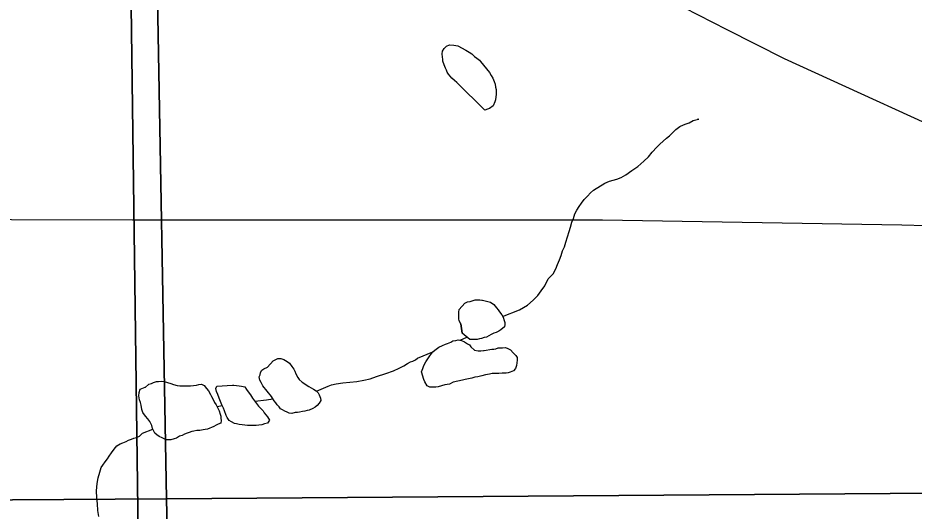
# Model space of a CAD drawing. Extents: x 2010165 to 2382125, y 1060529 to 1407316.
# Drawn here: x 2186541 to 2190965, y 1200178 to 1202612 of the extents above; entities that cross this region are included whole.
import ezdxf

# ---------------------------------------------------------------- set-up
doc = ezdxf.new("R2010")
doc.units = 0
for name, color, linetype in [('GM_X_City_Street', 7, 'Continuous'), ('GM_X_Corporation', 7, 'Continuous'), ('GM_X_Interstate_Route', 7, 'Continuous'), ('GM_X_Minor_Lake', 7, 'Continuous'), ('GM_X_Minor_River', 7, 'Continuous'), ('GM_X_Section', 7, 'Continuous')]:
    doc.layers.add(name, color=color, linetype=linetype)

msp = doc.modelspace()

# ---------------------------------------------------------------- linework, layer by layer
at = {"layer": 'GM_X_City_Street'}
for points in [[(2178910.9, 1201635.7), (2180331.9, 1201632.3), (2181722.4, 1201630.6), (2187106.6, 1201614.9), (2187161.2, 1201614.9)], [(2187161.2, 1201614.9), (2189427, 1201615.7), (2190904.3, 1201590.7), (2191024.5, 1201587), (2191172.3, 1201579.5), (2191313.6, 1201563.4), (2191375.7, 1201539), (2191491, 1201474.7), (2191621.8, 1201394.9), (2191785.9, 1201277.3), (2191945.6, 1201190.8), (2192069.7, 1201146.5), (2192187.2, 1201124.3), (2192353.5, 1201115.4), (2192526.5, 1201141.4), (2192637.8, 1201171.3), (2192964, 1201324), (2193280.3, 1201471.6), (2193392.1, 1201509.6), (2193508, 1201545.4), (2193747.2, 1201588), (2193957.2, 1201587.6), (2194034.9, 1201587.9)]]:
    msp.add_lwpolyline(points, dxfattribs=at)
at = {"layer": 'GM_X_Corporation'}
for points in [[(2204447.2, 1221938.7), (2204662.3, 1210529.8), (2204445.3, 1208317.3), (2199872.3, 1208332.6), (2199834.9, 1208326), (2199654.4, 1208314.4), (2199497, 1208304.3), (2197215.9, 1208288.2), (2196205.1, 1208275.6), (2196632.3, 1194905.5), (2192680.8, 1194838.8), (2189318.2, 1194759.1), (2187205, 1194725.9), (2187027.1, 1208132.6), (2187013.9, 1213879), (2186978.3, 1216841.2), (2186941.3, 1219753.4), (2186933.5, 1220238.7), (2186923.4, 1220744.1), (2186878.7, 1221701)], [(2186878.7, 1221701), (2186923.4, 1220744.1), (2186933.5, 1220238.7), (2186941.3, 1219753.4), (2186978.3, 1216841.2), (2187013.9, 1213879), (2187027.1, 1208132.6), (2187205, 1194725.9), (2177123.5, 1194567.9), (2176176.5, 1194580.3), (2174206.9, 1194531), (2167776.4, 1194381.4), (2165054.7, 1194304.8), (2164968.9, 1199659.4), (2164935.2, 1207756.2), (2164931.8, 1207897.8), (2164930.1, 1208081.5), (2164898.5, 1211429), (2164844.7, 1216037.6), (2164832.8, 1218637), (2164895.8, 1221436.7)]]:
    msp.add_lwpolyline(points, dxfattribs=at)
at = {"layer": 'GM_X_Interstate_Route'}
msp.add_lwpolyline([(2188018.2, 1203585.9), (2188018.4, 1203585.9), (2188211.6, 1203500.1), (2188352.4, 1203428.4), (2188446.3, 1203381.9), (2188681.1, 1203260), (2188915.8, 1203138.1), (2189150.6, 1203016.3), (2189338.4, 1202919.5), (2189526.2, 1202822.8), (2189758.3, 1202700.8), (2190040, 1202553.9), (2190324.5, 1202410.6), (2191326, 1201954.7), (2191953.3, 1201705.8), (2192366.9, 1201553.2), (2192416.4, 1201532.6), (2192628.8, 1201456)], dxfattribs=at)
at = {"layer": 'GM_X_Minor_Lake'}
for points in [[(2188708, 1202293.3), (2188705.9, 1202295.3), (2188708, 1202293.3), (2188695.7, 1202303), (2188683.3, 1202314.8), (2188675, 1202324.6), (2188666.8, 1202334.4), (2188660.5, 1202344.3), (2188656.2, 1202354.2), (2188651.9, 1202364.1), (2188645.5, 1202380), (2188639, 1202397.9), (2188638.7, 1202407.9), (2188636.4, 1202417.9), (2188636, 1202434), (2188637.6, 1202448.1), (2188645.3, 1202460.3), (2188657, 1202472.7), (2188670.9, 1202479.1), (2188693, 1202477.6), (2188703, 1202475.9), (2188713.1, 1202474.1), (2188751.8, 1202453.1), (2188768.1, 1202443.5), (2188782.4, 1202433.8), (2188794.7, 1202422.1), (2188807, 1202412.4), (2188819.3, 1202402.7), (2188823.9, 1202397.4)], [(2188823.9, 1202397.4), (2188869.1, 1202341.7), (2188877.5, 1202327.9), (2188885.9, 1202314.1), (2188892.3, 1202298.2), (2188896.7, 1202284.2), (2188899.1, 1202270.2), (2188901.4, 1202258.2), (2188901.7, 1202248.2), (2188902.1, 1202234.2), (2188900.4, 1202222.1), (2188898.8, 1202208), (2188895, 1202197.8), (2188887.5, 1202177.6), (2188869.8, 1202165.1), (2188859.9, 1202160.8), (2188846, 1202156.4), (2188708, 1202293.3)], [(2188733.4, 1201055.2), (2188728.1, 1201101.2), (2188733.4, 1201055.2), (2188728.1, 1201101.2), (2188719.7, 1201117.1), (2188717.4, 1201127), (2188717.1, 1201137.1), (2188718.5, 1201159.2), (2188720.2, 1201173.3), (2188747.4, 1201204.1), (2188761.3, 1201210.5), (2188773.2, 1201212.8), (2188789.1, 1201217.3), (2188799.1, 1201219.5), (2188809.1, 1201219.8), (2188821.2, 1201220.1), (2188831.2, 1201218.4), (2188834.3, 1201218)], [(2188834.3, 1201218), (2188873.6, 1201209.4), (2188889.9, 1201197.8), (2188904.5, 1201180.1), (2188912.7, 1201170.3), (2188919, 1201160.4), (2188929.4, 1201146.7), (2188935.8, 1201134.8), (2188942.2, 1201118.9), (2188944.5, 1201108.9), (2188944.7, 1201098.9), (2188943.1, 1201086.8), (2188925.4, 1201072.3), (2188915.6, 1201066), (2188901.7, 1201059.6), (2188889.8, 1201055.3), (2188877.9, 1201048.9), (2188866.1, 1201042.6), (2188854.2, 1201036.3), (2188842.2, 1201033.9), (2188830.3, 1201029.6), (2188820.3, 1201027.3), (2188808.4, 1201025), (2188798.4, 1201024.8), (2188786.3, 1201024.4), (2188776.3, 1201024.2), (2188772.3, 1201024.1), (2188733.4, 1201055.2)], [(2188534, 1200865.2), (2188539.5, 1200881.4), (2188545.2, 1200895.6), (2188554.7, 1200913.9), (2188568.2, 1200934.4), (2188573.9, 1200944.6), (2188589.5, 1200963), (2188599.3, 1200971.3), (2188618.9, 1200985.9), (2188636.7, 1200994.4), (2188652.6, 1201000.8), (2188662.5, 1201005.1), (2188678.4, 1201011.6), (2188688.3, 1201017.8), (2188702.2, 1201020.2), (2188714.2, 1201022.5), (2188730.3, 1201018.9), (2188746.5, 1201013.4), (2188760.8, 1201003.7), (2188771, 1200997.9), (2188777.3, 1200988.1), (2188795.8, 1200972.5), (2188813.9, 1200968.9), (2188825.9, 1200969.3), (2188839.9, 1200969.6), (2188842.6, 1200970.1)], [(2188842.6, 1200970.1), (2188879.9, 1200976.7), (2188889.9, 1200977), (2188899.8, 1200979.2), (2188911.8, 1200983.6), (2188923.8, 1200983.9), (2188933.8, 1200984.1), (2188947.8, 1200984.5), (2188960, 1200980.8), (2188972.2, 1200973.1), (2188986.6, 1200959.4), (2188999, 1200945.7), (2189005.3, 1200935.8), (2189005.7, 1200921.8), (2189002.4, 1200895.6), (2188996.7, 1200881.4), (2188987, 1200869.1), (2188971.2, 1200862.6), (2188961.2, 1200860.4), (2188951.2, 1200858.1), (2188941.2, 1200857.8), (2188931.2, 1200857.6), (2188915.2, 1200857.2), (2188899.1, 1200856.8), (2188883.1, 1200856.3), (2188869.1, 1200853.9), (2188849.2, 1200849.4), (2188831.3, 1200844.9), (2188811.4, 1200840.4), (2188797.4, 1200838), (2188781.5, 1200833.6), (2188765.5, 1200831.1), (2188749.6, 1200826.7), (2188735.6, 1200824.3), (2188689.8, 1200813.1), (2188672, 1200804.6), (2188648, 1200799.9), (2188632.1, 1200795.5), (2188616.2, 1200791.1), (2188604.2, 1200788.7), (2188590.2, 1200788.4), (2188574.1, 1200790), (2188561.9, 1200795.7), (2188549.3, 1200815.4), (2188545, 1200827.3), (2188534, 1200865.2)], [(2187793.2, 1200743.6), (2187749.8, 1200796.4), (2187741.3, 1200812.2), (2187735, 1200824.1), (2187732.5, 1200840.1), (2187736.3, 1200850.2), (2187738, 1200862.3), (2187745.7, 1200872.6), (2187755.6, 1200878.9), (2187773.4, 1200887.4), (2187802, 1200919.1)], [(2187802, 1200919.1), (2187810.5, 1200924.5), (2187824.3, 1200930.9), (2187838.4, 1200931.2), (2187854.6, 1200925.6), (2187870.9, 1200916), (2187881.1, 1200908.3), (2187893.6, 1200890.5), (2187904, 1200878.8), (2187908.2, 1200868.8), (2187912.6, 1200854.9), (2187923.1, 1200837.1), (2187929.4, 1200827.2), (2187943.8, 1200813.5), (2187976.5, 1200792.3), (2187988.7, 1200786.6), (2188000.9, 1200778.9), (2188013.1, 1200771.2), (2188023.4, 1200761.4), (2188027.7, 1200751.5), (2188034.2, 1200735.6), (2188036.5, 1200723.6), (2188028.8, 1200709.4), (2188019.1, 1200699.1), (2188009.3, 1200690.8), (2187997.4, 1200684.4), (2187979.6, 1200675.9), (2187969.6, 1200673.7), (2187957.7, 1200671.3), (2187945.7, 1200669), (2187931.7, 1200666.6), (2187921.8, 1200664.4), (2187909.8, 1200664.1), (2187893.8, 1200659.6), (2187879.7, 1200661.3), (2187869.6, 1200665), (2187859.4, 1200670.8), (2187847.3, 1200676.5), (2187837.1, 1200682.2), (2187830.8, 1200692.1), (2187820.5, 1200701.9), (2187814.2, 1200711.8), (2187805.9, 1200721.6), (2187797.5, 1200735.4), (2187793.2, 1200743.6)], [(2187393.1, 1200795.1), (2187422.8, 1200799.8), (2187434.8, 1200802.2), (2187446.8, 1200804.5), (2187461, 1200796.8), (2187471.4, 1200783), (2187481.7, 1200771.3), (2187492.3, 1200753.5), (2187496.5, 1200743.6), (2187505, 1200727.7), (2187511.4, 1200713.8), (2187519.7, 1200702), (2187524, 1200692.1), (2187530.3, 1200682.2), (2187534.6, 1200672.3), (2187539, 1200656.3), (2187543.3, 1200646.4), (2187543.5, 1200636.3), (2187543.9, 1200624.3), (2187542.2, 1200612.2), (2187530.3, 1200605.9), (2187520.4, 1200601.6), (2187508.6, 1200595.3), (2187476.8, 1200582.4), (2187464.9, 1200580.1), (2187454.9, 1200577.8), (2187438.9, 1200575.4), (2187424.9, 1200575), (2187408.9, 1200572.6), (2187398.9, 1200570.3), (2187387, 1200566), (2187377.1, 1200561.7), (2187363.2, 1200557.3), (2187351.3, 1200551), (2187339.4, 1200546.7), (2187323.6, 1200538.2), (2187311.7, 1200533.9), (2187295.8, 1200529.4), (2187285.8, 1200529.2), (2187275.7, 1200528.9), (2187265.6, 1200532.7), (2187253.4, 1200538.4), (2187239.2, 1200546), (2187226.9, 1200553.7), (2187216.7, 1200561.5), (2187210.3, 1200575.4), (2187206, 1200585.3), (2187201.7, 1200599.3), (2187197.4, 1200609.2), (2187193.1, 1200619.1), (2187182.7, 1200632.9), (2187170.3, 1200646.6), (2187157.8, 1200664.4), (2187153.4, 1200678.3), (2187148.8, 1200700.3), (2187146.4, 1200714.3), (2187142.1, 1200726.2), (2187139.8, 1200736.2), (2187137.5, 1200746.1), (2187139.1, 1200762.3), (2187144.7, 1200778.5)], [(2187144.7, 1200778.5), (2187168.5, 1200789.1), (2187168.5, 1200787.1), (2187188.1, 1200803.7), (2187200, 1200808), (2187209.9, 1200812.3), (2187225.9, 1200816.7), (2187235.9, 1200817), (2187249.9, 1200819.4), (2187263.9, 1200817.7), (2187280.1, 1200812.1), (2187296.3, 1200806.5), (2187308.5, 1200802.8), (2187326.6, 1200797.3), (2187340.7, 1200795.7), (2187393.1, 1200795.1)], [(2187729.4, 1200695.9), (2187736.7, 1200687.6), (2187751.1, 1200671.9), (2187757.4, 1200662.1), (2187765.7, 1200652.2), (2187774, 1200642.4), (2187782.4, 1200626.6), (2187772.8, 1200612.3), (2187758.9, 1200607.9), (2187745, 1200603.5), (2187731, 1200601.1), (2187717, 1200600.8), (2187684.9, 1200599.9), (2187674.9, 1200599.6), (2187660.8, 1200601.3), (2187648.7, 1200603), (2187632.6, 1200604.6), (2187620.5, 1200608.3), (2187610.4, 1200610), (2187596.2, 1200617.7), (2187583.9, 1200625.4), (2187573.5, 1200639.2), (2187569.3, 1200649.1), (2187560.6, 1200672.9), (2187556.3, 1200684.9), (2187547.8, 1200702.7), (2187541.3, 1200718.6), (2187534.9, 1200734.5), (2187528.4, 1200752.4), (2187521.9, 1200768.3), (2187517.6, 1200782.2), (2187523.2, 1200794.4), (2187600.8, 1200799.7)], [(2187600.8, 1200799.7), (2187607.3, 1200798.7), (2187619.4, 1200797), (2187633.5, 1200795.3), (2187645.6, 1200793.6), (2187661.7, 1200790.1), (2187670.1, 1200778.2), (2187678.4, 1200766.4), (2187688.8, 1200750.6), (2187699.3, 1200734.8), (2187729.4, 1200695.9)]]:
    msp.add_lwpolyline(points, dxfattribs=at)
at = {"layer": 'GM_X_Minor_River'}
for points in [[(2188934, 1201138.1), (2189017, 1201171.1), (2189056.5, 1201194.2), (2189083.9, 1201219), (2189107.3, 1201241.7), (2189124.8, 1201264.2), (2189142.1, 1201288.8), (2189159.3, 1201323.4), (2189182.7, 1201348.1), (2189196, 1201372.5), (2189205.5, 1201394.9), (2189214.9, 1201417.2), (2189222.3, 1201439.5), (2189229.7, 1201461.8), (2189239.2, 1201482.1), (2189246.6, 1201504.4), (2189253.9, 1201530.7), (2189263.2, 1201557), (2189268.7, 1201579.2), (2189276, 1201603.5), (2189283.6, 1201621.8), (2189291, 1201644.1), (2189300.5, 1201662.4), (2189312, 1201680.8), (2189323.6, 1201697.1), (2189337.2, 1201715.6), (2189352.8, 1201732), (2189368.4, 1201748.5), (2189382.1, 1201760.9), (2189439.2, 1201796.6), (2189461.1, 1201805.2), (2189479, 1201811.6), (2189496.9, 1201816.1), (2189518.7, 1201824.8), (2189542.4, 1201837.4), (2189571.9, 1201858.3), (2189601.5, 1201879.1), (2189630.9, 1201904), (2189654.3, 1201926.7), (2189671.7, 1201949.2), (2189695.1, 1201974), (2189710.8, 1201988.4), (2189726.4, 1202002.9), (2189742.1, 1202017.4), (2189757.8, 1202029.8), (2189771.5, 1202042.2), (2189789, 1202060.8), (2189808.7, 1202075.3), (2189826.5, 1202083.8), (2189840.4, 1202088.2), (2189854.3, 1202094.6), (2189874.1, 1202105.1), (2189894, 1202109.7), (2189902, 1202111.9), (2189894, 1202109.7)], [(2188723.7, 1201020.4), (2188757.5, 1201035.9)], [(2188014.7, 1200769.7), (2188072.7, 1200794.8), (2188088.5, 1200801.3), (2188112.5, 1200805.9), (2188144.4, 1200810.8), (2188180.4, 1200813.7), (2188214.4, 1200816.6), (2188248.3, 1200823.6), (2188280.2, 1200830.4), (2188312, 1200841.3), (2188357.7, 1200856.6), (2188395.5, 1200869.6), (2188423.2, 1200882.4), (2188446.9, 1200895), (2188464.7, 1200905.6), (2188478.5, 1200913.9), (2188490.4, 1200918.3), (2188504.3, 1200924.7), (2188514.1, 1200932.9), (2188589.5, 1200963)], [(2187523.2, 1200694.4), (2187533, 1200695.5), (2187549.9, 1200698.1)], [(2187711.2, 1200719.5), (2187768.8, 1200726.1), (2187800.3, 1200730.9)], [(2186941.1, 1200150.7), (2186936.2, 1200180.7), (2186933.4, 1200212.7), (2186930.5, 1200242.8), (2186929.6, 1200276.9), (2186932.7, 1200313.1), (2186937.9, 1200341.3), (2186945.2, 1200369.6), (2186952.6, 1200391.9), (2186960.3, 1200404.2), (2186971.9, 1200420.5), (2186983.5, 1200434.9), (2186991.1, 1200449.2), (2187002.7, 1200465.5), (2187016.3, 1200483.9), (2187029.9, 1200500.4), (2187045.7, 1200508.8), (2187059.5, 1200515.2), (2187075.4, 1200521.6), (2187087.3, 1200528), (2187101.2, 1200532.4), (2187113.1, 1200536.7), (2187127, 1200541.1), (2187140.9, 1200547.5), (2187156.5, 1200561.9), (2187207.6, 1200581.6)]]:
    msp.add_lwpolyline(points, dxfattribs=at)
at = {"layer": 'GM_X_Section'}
for points in [[(2181995.2, 1205598.8), (2187179, 1205551.2), (2187275.3, 1200238.2), (2182206.7, 1200204.6)], [(2187179, 1205551.2), (2192602.3, 1205502.9), (2192612.9, 1203882), (2192630.3, 1201736.7), (2192632.1, 1200277.7), (2187275.3, 1200238.2)], [(2192632.1, 1200277.7), (2192640.4, 1199176.3), (2192652.6, 1196868), (2192676.2, 1194863.4), (2189820, 1194788.8), (2187394.1, 1194759.7), (2187275.3, 1200238.2)], [(2187275.3, 1200238.2), (2187394.1, 1194759.7), (2187168.3, 1194757.7), (2184550.9, 1194718.9), (2182414, 1194680.4), (2182206.7, 1200204.6)]]:
    msp.add_lwpolyline(points, close=True, dxfattribs=at)

doc.saveas('drawing.dxf')
